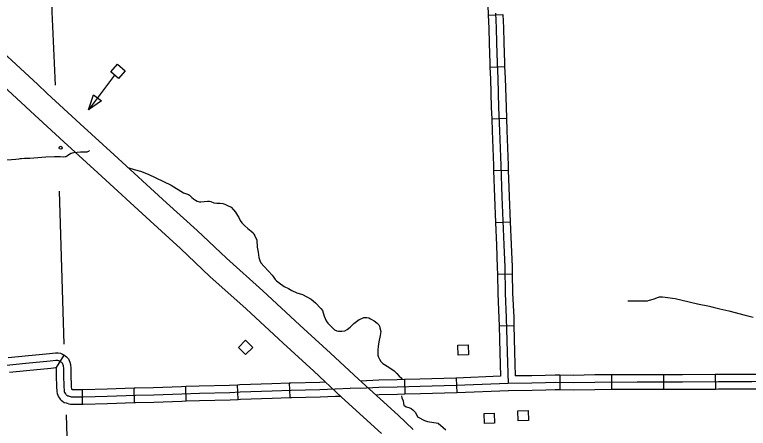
# Model space of a CAD drawing. Extents: x 1084508 to 1142749, y 1057638 to 1093403.
# Drawn here: x 1116113 to 1118458, y 1072539 to 1073862 of the extents above; entities that cross this region are included whole.
import ezdxf

# ---------------------------------------------------------------- set-up
doc = ezdxf.new("R2010")
doc.units = 0
for name, color, linetype in [('Level 10', 7, 'Continuous'), ('Level 32', 7, 'Continuous'), ('Level 35', 7, 'Continuous'), ('Level 4', 7, 'Continuous'), ('Level 43', 7, 'Continuous'), ('Level 56', 7, 'Continuous')]:
    doc.layers.add(name, color=color, linetype=linetype)

msp = doc.modelspace()

# ---------------------------------------------------------------- linework, layer by layer
at = {"layer": 'Level 10'}
for points in [[(1117212, 1072696.2), (1117123.1, 1072780), (1117025, 1072869.7), (1116906.3, 1072979.5), (1116790.3, 1073083.1), (1116696.2, 1073171.6), (1116599, 1073260.4), (1116431.8, 1073414), (1116323.1, 1073513.4), (1116217.2, 1073610.6), (1116186.1, 1073640.2), (1116007.1, 1073804.3)], [(1115954.1, 1073746.5), (1116132.5, 1073582.9), (1116163.6, 1073553.3), (1116270.1, 1073455.5), (1116378.8, 1073356.1), (1116546, 1073202.6), (1116642.9, 1073114.1), (1116737.3, 1073025.2), (1116853.6, 1072921.5), (1116971.9, 1072811.9), (1117069.7, 1072722.4), (1117158.1, 1072639.1)], [(1117386.8, 1072535.7), (1117338.7, 1072581), (1117212, 1072696.2)], [(1117158.1, 1072639.1), (1117285.4, 1072523.4)]]:
    msp.add_lwpolyline(points, dxfattribs=at)
at = {"layer": 'Level 32'}
for p, q in [((1117626.7, 1073860.4), (1117673.7, 1073862.4)), ((1117632.3, 1073694.8), (1117679.3, 1073696.8)), ((1117638.1, 1073529.2), (1117685.1, 1073531.1)), ((1117643.8, 1073363.8), (1117690.9, 1073365.3)), ((1117649.8, 1073197.9), (1117696.9, 1073199.9)), ((1117656.3, 1073032.8), (1117703.3, 1073033.8)), ((1117661.6, 1072867.1), (1117708.7, 1072868.3)), ((1116246.6, 1072733.7), (1116271.1, 1072773.9)), ((1117524.1, 1072700.2), (1117526, 1072653.1)), ((1117855.6, 1072709.1), (1117855.2, 1072662.1)), ((1118021.1, 1072710.2), (1118021.2, 1072663.1)), ((1118186.8, 1072710.5), (1118186.9, 1072663.4)), ((1118352.4, 1072711.2), (1118352.7, 1072664.1)), ((1116661.9, 1072627), (1116660.6, 1072674.1)), ((1116828, 1072632), (1116825.9, 1072679)), ((1116993.6, 1072637.9), (1116991.5, 1072685)), ((1117358.7, 1072695.2), (1117360.1, 1072648.2)), ((1116330, 1072616.6), (1116330, 1072663.7)), ((1116496.4, 1072621.8), (1116494.9, 1072668.9))]:
    msp.add_line(p, q, dxfattribs=at)
for points in [[(1117620.4, 1074026.2), (1117621.5, 1073995.4), (1117622.8, 1073951.2), (1117624.1, 1073910.4), (1117626.4, 1073866.2), (1117626.7, 1073860.4)], [(1117626.7, 1073860.4), (1117628.4, 1073819.2), (1117629.6, 1073771.5), (1117631.8, 1073706.4), (1117632.3, 1073694.8)], [(1117650, 1073867.3), (1117651.9, 1073820), (1117653.1, 1073772.2), (1117655.3, 1073707.3), (1117657.4, 1073658), (1117660.1, 1073566), (1117663.2, 1073491.3), (1117666.8, 1073380.3), (1117670, 1073280.1), (1117676.4, 1073126.1), (1117679.4, 1073054.7), (1117681, 1072971.6), (1117684.5, 1072893), (1117687.3, 1072782.9), (1117690.7, 1072683.3)], [(1117673.7, 1073862.4), (1117675.5, 1073820.8), (1117676.6, 1073772.9), (1117678.9, 1073708.2), (1117679.3, 1073696.8)], [(1117632.3, 1073694.8), (1117633.8, 1073657.1), (1117636.6, 1073565.2), (1117638.1, 1073529.2)], [(1117679.3, 1073696.8), (1117680.9, 1073658.8), (1117683.7, 1073566.9), (1117685.1, 1073531.1)], [(1117638.1, 1073529.2), (1117639.7, 1073490.5), (1117643.3, 1073379.6), (1117643.8, 1073363.8)], [(1117685.1, 1073531.1), (1117686.7, 1073492.2), (1117690.4, 1073381.1), (1117690.9, 1073365.3)], [(1117643.8, 1073363.8), (1117646.5, 1073279.2), (1117649.8, 1073197.9)], [(1117690.9, 1073365.3), (1117693.5, 1073280.9), (1117696.9, 1073199.9)], [(1117649.8, 1073197.9), (1117652.9, 1073125.2), (1117655.8, 1073054), (1117656.3, 1073032.8)], [(1117696.9, 1073199.9), (1117699.9, 1073127.1), (1117702.9, 1073055.4), (1117703.3, 1073033.8)], [(1117656.3, 1073032.8), (1117657.5, 1072970.8), (1117661, 1072892.1), (1117661.6, 1072867.1)], [(1117703.3, 1073033.8), (1117704.6, 1072972.3), (1117708.1, 1072893.8), (1117708.7, 1072868.3)], [(1117661.6, 1072867.1), (1117663.7, 1072782.2), (1117666.3, 1072705.9)], [(1117708.7, 1072868.3), (1117710.8, 1072783.6), (1117713.4, 1072707)], [(1116092.3, 1072766), (1116146.5, 1072771.2), (1116224.9, 1072779.1), (1116243.5, 1072780.5), (1116252.5, 1072780.7), (1116259.3, 1072779.3), (1116265.8, 1072777.1), (1116271.1, 1072773.9)], [(1116271.1, 1072773.9), (1116272.7, 1072772.9), (1116275, 1072771.1), (1116278.9, 1072768.2), (1116284.9, 1072761.4), (1116287.5, 1072755.9), (1116289.6, 1072751.2), (1116291.4, 1072743.8), (1116292.5, 1072730.9), (1116293.1, 1072713.4), (1116294, 1072671.6), (1116294.5, 1072665.7), (1116294.6, 1072664.5), (1116294.7, 1072664.5), (1116296.9, 1072663.9), (1116298.4, 1072663.8), (1116301.4, 1072663.7), (1116305.5, 1072663.7), (1116330, 1072663.7)], [(1116086.7, 1072741.8), (1116148.8, 1072747.8), (1116227, 1072755.7), (1116244.7, 1072757), (1116250.3, 1072757.1), (1116253.1, 1072756.5), (1116255.8, 1072755.7), (1116259.2, 1072753.6), (1116260.7, 1072752.4), (1116262.9, 1072750.8), (1116265, 1072748.4), (1116266, 1072746.2), (1116267.2, 1072743.5), (1116268.1, 1072739.9), (1116269, 1072729.5), (1116269.6, 1072712.7), (1116270.5, 1072670.3), (1116271.1, 1072663.7), (1116271.4, 1072660), (1116272, 1072656.7), (1116272.7, 1072654.2), (1116273.5, 1072652.9), (1116275.4, 1072650.2), (1116276.9, 1072648.3), (1116278.4, 1072646.8), (1116280.3, 1072645.2), (1116282.4, 1072643.8), (1116284.9, 1072642.9), (1116287.7, 1072642), (1116291.6, 1072640.9), (1116294.2, 1072640.4), (1116297.4, 1072640.3), (1116300.9, 1072640.1), (1116305.5, 1072640.1)], [(1116096.8, 1072719.2), (1116151.1, 1072724.4), (1116229.1, 1072732.2), (1116245.9, 1072733.5), (1116246.9, 1072733.5), (1116246.6, 1072733.7)], [(1116244.9, 1072734.7), (1116245.5, 1072728.1), (1116246.1, 1072712.1), (1116247, 1072668.9), (1116247.6, 1072661.7), (1116248, 1072657), (1116249, 1072651.3), (1116250.9, 1072645.1), (1116253.6, 1072640.2), (1116256.5, 1072636.1), (1116259.1, 1072632.7), (1116262.4, 1072629.5), (1116266.3, 1072626.2), (1116271.9, 1072622.5), (1116277.4, 1072620.6), (1116280.7, 1072619.6), (1116286.2, 1072617.9), (1116291.7, 1072617), (1116296.3, 1072616.7), (1116300.4, 1072616.6), (1116305.5, 1072616.6), (1116330, 1072616.6)], [(1117524.1, 1072700.2), (1117523.4, 1072700.1), (1117408.5, 1072696.7), (1117358.7, 1072695.2)], [(1117666.3, 1072705.9), (1117524.1, 1072700.2)], [(1117855.6, 1072709.1), (1117840.6, 1072709.3), (1117809.3, 1072708.5), (1117766, 1072707.1), (1117713.4, 1072707)], [(1118021.1, 1072710.2), (1117967.5, 1072710.1), (1117899.1, 1072708.7), (1117855.6, 1072709.1)], [(1118186.8, 1072710.5), (1118102.7, 1072710.3), (1118021.1, 1072710.2)], [(1118352.4, 1072711.2), (1118248, 1072710.6), (1118186.8, 1072710.5)], [(1118494.7, 1072712), (1118469.2, 1072711.5), (1118362.3, 1072711.3), (1118352.4, 1072711.2)], [(1116494.9, 1072668.9), (1116498.5, 1072669), (1116557.2, 1072670.3), (1116646.5, 1072673.7), (1116660.6, 1072674.1)], [(1116660.6, 1072674.1), (1116703, 1072675.2), (1116800.2, 1072677.9), (1116825.9, 1072679)], [(1116825.9, 1072679), (1116833.4, 1072679.4), (1116934.9, 1072682.5), (1116991.5, 1072685)], [(1116991.5, 1072685), (1116996, 1072685.2), (1117088.1, 1072687.3), (1117106.3, 1072687.9)], [(1117690.7, 1072683.3), (1117524.2, 1072676.6), (1117409.2, 1072673.1), (1117336.2, 1072671), (1117277.6, 1072669.6), (1117218.5, 1072667.1), (1117185.1, 1072667.6)], [(1117358.7, 1072695.2), (1117335.6, 1072694.6), (1117276.8, 1072693.2), (1117218.1, 1072690.6)], [(1118518.3, 1072688.9), (1118469.5, 1072688), (1118362.4, 1072687.7), (1118248.1, 1072687), (1118102.8, 1072686.8), (1117967.7, 1072686.5), (1117899.2, 1072685.2), (1117840.7, 1072685.7), (1117810, 1072685), (1117766.4, 1072683.6), (1117690.7, 1072683.3)], [(1116305.5, 1072640.1), (1116332, 1072640.1), (1116409.4, 1072642.6), (1116499.1, 1072645.5), (1116557.9, 1072646.8), (1116647.2, 1072650.2), (1116703.6, 1072651.7), (1116801, 1072654.4), (1116834.3, 1072655.9), (1116935.8, 1072659), (1116996.8, 1072661.6), (1117088.8, 1072663.7), (1117137.8, 1072665.5), (1117185.1, 1072667.6)], [(1116330, 1072663.7), (1116331.6, 1072663.7), (1116408.7, 1072666.2), (1116494.9, 1072668.9)], [(1117526, 1072653.1), (1117525, 1072653.1), (1117409.9, 1072649.6), (1117360.1, 1072648.2)], [(1117691.6, 1072659.8), (1117526, 1072653.1)], [(1117855.2, 1072662.1), (1117840.9, 1072662.2), (1117810.7, 1072661.4), (1117766.8, 1072660), (1117690.7, 1072659.8)], [(1118021.2, 1072663.1), (1117968, 1072663), (1117899.4, 1072661.6), (1117855.2, 1072662.1)], [(1118186.9, 1072663.4), (1118102.8, 1072663.3), (1118021.2, 1072663.1)], [(1118352.7, 1072664.1), (1118248.2, 1072663.5), (1118186.9, 1072663.4)], [(1118495.9, 1072665), (1118469.7, 1072664.4), (1118362.5, 1072664.2), (1118352.7, 1072664.1)], [(1116496.4, 1072621.8), (1116499.7, 1072621.9), (1116558.6, 1072623.3), (1116648, 1072626.7), (1116661.9, 1072627)], [(1116661.9, 1072627), (1116704.3, 1072628.2), (1116801.9, 1072630.8), (1116828, 1072632)], [(1116828, 1072632), (1116835.1, 1072632.3), (1116936.7, 1072635.5), (1116993.6, 1072637.9)], [(1116993.6, 1072637.9), (1116997.6, 1072638.1), (1117089.5, 1072640.2), (1117138.8, 1072642), (1117154.3, 1072642.7)], [(1117360.1, 1072648.2), (1117336.8, 1072647.5), (1117278.4, 1072646.1), (1117267.6, 1072645.7)], [(1116330, 1072616.6), (1116332.3, 1072616.6), (1116410.2, 1072619.1), (1116496.4, 1072621.8)]]:
    msp.add_lwpolyline(points, dxfattribs=at)
at = {"layer": 'Level 35'}
for points in [[(1116475.3, 1073374), (1116495.1, 1073367.5), (1116515.6, 1073361.8), (1116540, 1073352.6), (1116613.4, 1073317.2), (1116653.4, 1073292.7)], [(1116653.4, 1073292.7), (1116668.7, 1073286.8), (1116672.1, 1073285), (1116679.7, 1073278.1), (1116684.6, 1073273.5), (1116691.2, 1073268.9), (1116696.4, 1073266.1), (1116704, 1073264), (1116708.1, 1073264), (1116718.9, 1073264.5), (1116729.6, 1073265.5), (1116735.8, 1073265.5), (1116740.6, 1073264.8), (1116750.3, 1073260.9), (1116759, 1073259.4), (1116770.3, 1073259.7), (1116778.5, 1073258.9), (1116784.6, 1073256.8), (1116793.3, 1073252.5), (1116805.6, 1073246.6), (1116812.2, 1073238.7), (1116819.6, 1073230.7), (1116825.8, 1073220.5), (1116829.4, 1073213.6), (1116834, 1073204.1), (1116839.3, 1073197), (1116848.8, 1073187), (1116858.5, 1073178.8), (1116869.5, 1073170.1), (1116875.2, 1073164.5), (1116878, 1073160.9), (1116881, 1073154.7), (1116886.9, 1073141.4), (1116888.7, 1073118.9), (1116891.8, 1073102.8), (1116894.1, 1073085.9), (1116896.9, 1073076.4), (1116900.2, 1073068.5), (1116910.2, 1073057.5), (1116924.3, 1073041.9), (1116936, 1073029.6), (1116939.4, 1073025.2), (1116945.8, 1073015), (1116950.1, 1073011.4), (1116958.3, 1073005), (1116974.9, 1072993.5), (1116988.5, 1072986.3), (1116999, 1072980.5), (1117014.8, 1072973), (1117032.7, 1072967.9), (1117046.8, 1072960.2), (1117060.9, 1072952.3), (1117074.4, 1072940.8), (1117092.3, 1072922.4), (1117097.4, 1072916.5), (1117102.5, 1072898), (1117108.9, 1072883.7), (1117114.3, 1072875.5), (1117125.8, 1072864.3), (1117135.5, 1072854.8), (1117142.7, 1072850.7), (1117147.8, 1072849.7), (1117152.2, 1072849.7), (1117159.3, 1072849.7), (1117168.3, 1072851.7), (1117175.7, 1072855.3), (1117185.9, 1072862.5), (1117197.7, 1072875), (1117214.1, 1072887.6), (1117222.5, 1072891.1), (1117229.7, 1072893.7), (1117238.4, 1072893.7), (1117245.5, 1072892.4), (1117250.9, 1072889.6), (1117261.9, 1072883.5), (1117272.1, 1072876), (1117277, 1072870.4), (1117279.5, 1072866.3), (1117280.8, 1072860.4), (1117283.1, 1072848.9), (1117281.1, 1072836.1), (1117277, 1072815.6), (1117275.5, 1072801.6), (1117273.7, 1072790.3), (1117273.7, 1072781.4), (1117274.2, 1072772.9), (1117275.7, 1072767.5), (1117278.8, 1072760.4), (1117283.4, 1072752.7), (1117289.5, 1072746.3), (1117309.2, 1072734.8), (1117326.1, 1072723), (1117334.3, 1072715.1), (1117342.5, 1072705.9), (1117348.9, 1072700.7), (1117351.7, 1072695.1)], [(1117349.5, 1072643.7), (1117351.2, 1072636.5)], [(1117351.2, 1072636.5), (1117354.5, 1072627.8), (1117356, 1072618.8), (1117357.6, 1072614), (1117364, 1072607.8), (1117368.3, 1072607.1), (1117372.7, 1072606.1), (1117380.6, 1072602.7), (1117386.2, 1072598.9), (1117393.9, 1072589.7), (1117400.6, 1072576), (1117423.2, 1072564.5), (1117432.6, 1072561.1)], [(1117432.6, 1072561.1), (1117466.5, 1072555.5), (1117483.2, 1072542.4), (1117490.8, 1072534.5)]]:
    msp.add_lwpolyline(points, dxfattribs=at)
at = {"layer": 'Level 4'}
for points in [[(1116221.3, 1074259.2), (1116232.4, 1073871.7), (1116242.9, 1073636.7)], [(1116255.9, 1073297.4), (1116270.7, 1072808.8)], [(1116277.5, 1072583.1), (1116302, 1071772.5)]]:
    msp.add_lwpolyline(points, dxfattribs=at)
at = {"layer": 'Level 43'}
for points in [[(1116352.3, 1073427.6), (1116348.9, 1073425.3), (1116346.6, 1073423.7), (1116344.1, 1073422.8), (1116336.3, 1073422.7), (1116323.5, 1073422.7), (1116301.9, 1073420.7), (1116296.6, 1073419.8), (1116293.6, 1073418.9), (1116291.4, 1073417.8), (1116286.3, 1073414.3), (1116282.5, 1073411.1), (1116278.8, 1073408.6), (1116277.2, 1073408), (1116274.9, 1073407.5), (1116270.2, 1073406.8), (1116258.3, 1073407.2), (1116240.3, 1073407.3), (1116213.1, 1073406.6), (1116174.3, 1073403.8), (1116161.3, 1073402.3), (1116144.2, 1073402.2), (1116116.8, 1073399.5), (1116074.7, 1073396.1)], [(1116253.9, 1073407.2), (1116240.3, 1073407.3), (1116213.1, 1073406.6), (1116174.3, 1073403.8), (1116161.3, 1073402.3), (1116144.2, 1073402.2), (1116129.9, 1073400.8)], [(1116307.3, 1073421.6), (1116296.6, 1073419.8), (1116293.6, 1073418.9), (1116292, 1073418.1)], [(1118073.3, 1072947.5), (1118101.5, 1072946.7), (1118125.6, 1072946.7), (1118134.5, 1072947.5), (1118141.9, 1072948.9), (1118154.1, 1072953), (1118159.9, 1072955)], [(1118159.9, 1072955), (1118167.9, 1072958.3), (1118174.6, 1072960.2), (1118183.7, 1072960), (1118224.4, 1072954.2), (1118246.3, 1072949.4), (1118295.5, 1072937.8), (1118334, 1072929.8), (1118367.5, 1072922), (1118396, 1072915.1), (1118448, 1072901.8), (1118474, 1072895.4)], [(1118174.8, 1072960.2), (1118183.7, 1072960), (1118224.4, 1072954.2), (1118246.3, 1072949.4), (1118295.5, 1072937.8), (1118296.7, 1072937.5)], [(1118073.3, 1072947.5), (1118101.5, 1072946.7), (1118125.6, 1072946.7), (1118134.5, 1072947.5), (1118135.4, 1072947.7)], [(1118337.3, 1072929), (1118367.5, 1072922), (1118396, 1072915.1), (1118448, 1072901.8), (1118458, 1072899.4)]]:
    msp.add_lwpolyline(points, dxfattribs=at)
at = {"layer": 'Level 56'}
for p, q in [((1116349.5, 1073558), (1116365.4, 1073606)), ((1116391.1, 1073586.9), (1116349.5, 1073558)), ((1116365.4, 1073606), (1116391.1, 1073586.9))]:
    msp.add_line(p, q, dxfattribs=at)
for points in [[(1116420.2, 1073680), (1116441.7, 1073704.6), (1116466.4, 1073683.1), (1116444.9, 1073658.4)], [(1116828.2, 1072798.4), (1116851.3, 1072821.5), (1116874.4, 1072798.3), (1116851.3, 1072775.2)], [(1117530.9, 1072772.9), (1117529.5, 1072805.5), (1117562.2, 1072806.9), (1117563.6, 1072774.3)], [(1117614.4, 1072554.4), (1117613.3, 1072587.1), (1117646, 1072588.2), (1117647.1, 1072555.5)], [(1117722.9, 1072562.9), (1117721.6, 1072595.6), (1117754.4, 1072596.8), (1117755.6, 1072564.2)]]:
    msp.add_lwpolyline(points, close=True, dxfattribs=at)
msp.add_lwpolyline([(1116432.6, 1073669.2), (1116349.5, 1073558)], dxfattribs=at)
msp.add_circle((1116260.4, 1073436.6), 4.71, dxfattribs=at)

doc.saveas('drawing.dxf')
